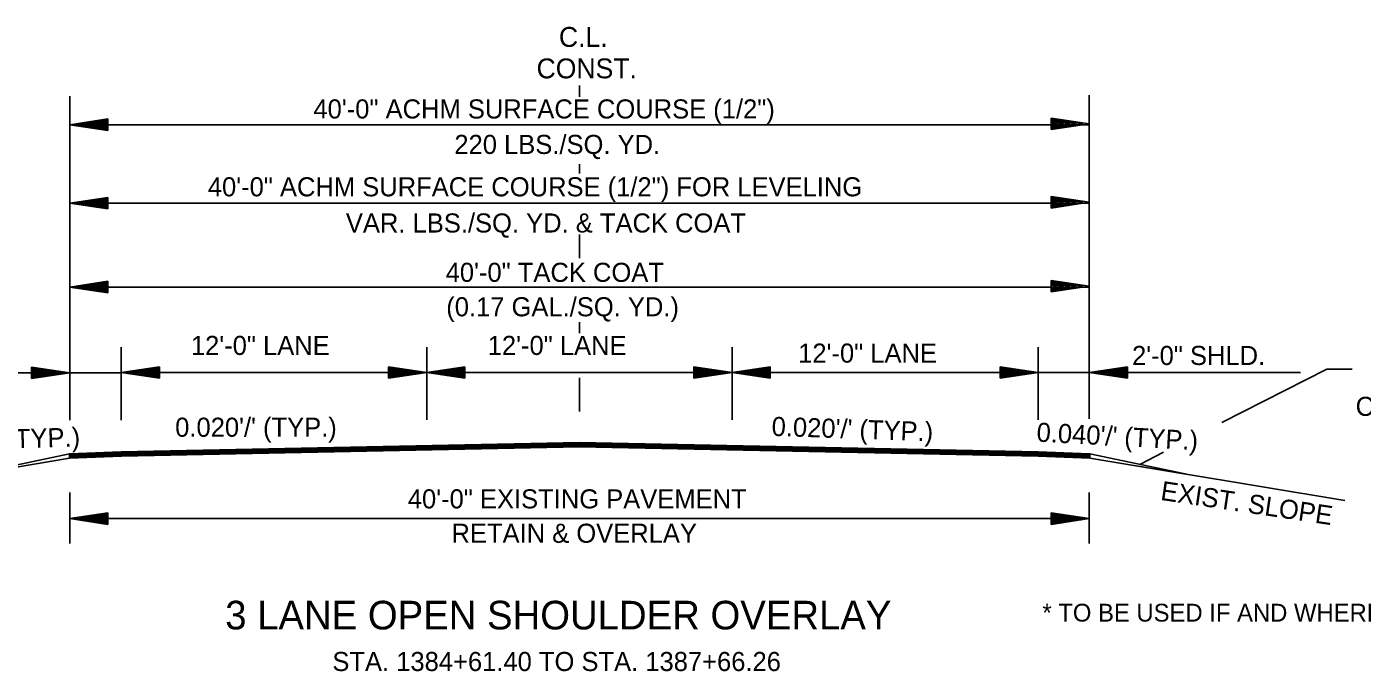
# Model space of a CAD drawing. Extents: x 2263886 to 2266026, y -3122850 to -3121850.
# Drawn here: x 2265743.6 to 2265796, y -3122306.6 to -3122281.2 of the extents above; entities that cross this region are included whole.
import ezdxf

# ---------------------------------------------------------------- set-up
doc = ezdxf.new("R2010")
doc.units = 0
doc.layers.add('R_Border Prem', color=7, linetype='Continuous')
doc.layers.add('R_Draft', color=7, linetype='Continuous')

msp = doc.modelspace()

# ---------------------------------------------------------------- linework, layer by layer
at = {"layer": 'R_Border Prem'}
for p, q in [((2265745.268, -3122283.959), (2265745.268, -3122296.702)), ((2265765.294, -3122283.987), (2265765.294, -3122283.546)), ((2265746.768, -3122284.86), (2265745.268, -3122285.085)), ((2265746.768, -3122284.898), (2265745.519, -3122285.085)), ((2265746.768, -3122284.936), (2265745.777, -3122285.085)), ((2265746.768, -3122284.973), (2265746.027, -3122285.085)), ((2265746.768, -3122285.012), (2265746.281, -3122285.085)), ((2265746.768, -3122285.31), (2265746.768, -3122284.86)), ((2265783.813, -3122284.823), (2265785.313, -3122285.048)), ((2265783.813, -3122284.823), (2265783.813, -3122285.273)), ((2265783.813, -3122284.86), (2265785.063, -3122285.048)), ((2265783.813, -3122284.898), (2265784.805, -3122285.048)), ((2265783.813, -3122284.936), (2265784.555, -3122285.048)), ((2265783.813, -3122284.975), (2265784.301, -3122285.048)), ((2265783.813, -3122285.012), (2265784.05, -3122285.048)), ((2265745.268, -3122285.085), (2265785.313, -3122285.085)), ((2265746.768, -3122285.31), (2265745.268, -3122285.085)), ((2265746.768, -3122285.273), (2265745.519, -3122285.085)), ((2265746.768, -3122285.234), (2265745.777, -3122285.085)), ((2265746.768, -3122285.197), (2265746.027, -3122285.085)), ((2265746.768, -3122285.158), (2265746.281, -3122285.085)), ((2265746.768, -3122285.05), (2265746.531, -3122285.085)), ((2265746.768, -3122285.12), (2265746.531, -3122285.085)), ((2265783.813, -3122285.273), (2265785.313, -3122285.048)), ((2265783.813, -3122285.121), (2265784.301, -3122285.048)), ((2265783.813, -3122285.197), (2265784.805, -3122285.048)), ((2265783.813, -3122285.235), (2265785.063, -3122285.048)), ((2265783.813, -3122285.159), (2265784.555, -3122285.048)), ((2265783.813, -3122285.083), (2265784.05, -3122285.048)), ((2265765.294, -3122287), (2265765.294, -3122286.633)), ((2265746.768, -3122287.947), (2265745.268, -3122288.172)), ((2265746.768, -3122287.985), (2265745.519, -3122288.172)), ((2265746.768, -3122288.023), (2265745.777, -3122288.172)), ((2265746.768, -3122288.06), (2265746.027, -3122288.172)), ((2265746.768, -3122288.099), (2265746.281, -3122288.172)), ((2265746.768, -3122288.137), (2265746.531, -3122288.172)), ((2265746.768, -3122288.397), (2265746.768, -3122287.947)), ((2265783.813, -3122287.91), (2265785.313, -3122288.135)), ((2265783.813, -3122287.91), (2265783.813, -3122288.36)), ((2265783.813, -3122287.947), (2265785.063, -3122288.135)), ((2265783.813, -3122287.985), (2265784.805, -3122288.135)), ((2265783.813, -3122288.023), (2265784.555, -3122288.135)), ((2265783.813, -3122288.062), (2265784.301, -3122288.135)), ((2265783.813, -3122288.099), (2265784.05, -3122288.135)), ((2265783.813, -3122288.36), (2265785.313, -3122288.135)), ((2265783.813, -3122288.208), (2265784.301, -3122288.135)), ((2265783.813, -3122288.284), (2265784.805, -3122288.135)), ((2265783.813, -3122288.322), (2265785.063, -3122288.135)), ((2265783.813, -3122288.246), (2265784.555, -3122288.135)), ((2265783.813, -3122288.17), (2265784.05, -3122288.135)), ((2265745.268, -3122288.172), (2265785.313, -3122288.172)), ((2265746.768, -3122288.397), (2265745.268, -3122288.172)), ((2265746.768, -3122288.36), (2265745.519, -3122288.172)), ((2265746.768, -3122288.321), (2265745.777, -3122288.172)), ((2265746.768, -3122288.284), (2265746.027, -3122288.172)), ((2265746.768, -3122288.245), (2265746.281, -3122288.172)), ((2265746.768, -3122288.207), (2265746.531, -3122288.172)), ((2265765.294, -3122290.336), (2265765.294, -3122289.406)), ((2265746.768, -3122291.24), (2265745.268, -3122291.465)), ((2265746.768, -3122291.278), (2265745.519, -3122291.465)), ((2265746.768, -3122291.69), (2265746.768, -3122291.24)), ((2265783.813, -3122291.203), (2265785.313, -3122291.428)), ((2265783.813, -3122291.203), (2265783.813, -3122291.653)), ((2265783.813, -3122291.24), (2265785.063, -3122291.428)), ((2265783.813, -3122291.278), (2265784.805, -3122291.428)), ((2265745.268, -3122291.465), (2265785.313, -3122291.465)), ((2265746.768, -3122291.69), (2265745.268, -3122291.465)), ((2265746.768, -3122291.653), (2265745.519, -3122291.465)), ((2265746.768, -3122291.316), (2265745.777, -3122291.465)), ((2265746.768, -3122291.614), (2265745.777, -3122291.465)), ((2265746.768, -3122291.353), (2265746.027, -3122291.465)), ((2265746.768, -3122291.577), (2265746.027, -3122291.465)), ((2265746.768, -3122291.392), (2265746.281, -3122291.465)), ((2265746.768, -3122291.538), (2265746.281, -3122291.465)), ((2265746.768, -3122291.43), (2265746.531, -3122291.465)), ((2265746.768, -3122291.5), (2265746.531, -3122291.465)), ((2265783.813, -3122291.316), (2265784.555, -3122291.428)), ((2265783.813, -3122291.355), (2265784.301, -3122291.428)), ((2265783.813, -3122291.392), (2265784.05, -3122291.428)), ((2265783.813, -3122291.653), (2265785.313, -3122291.428)), ((2265783.813, -3122291.501), (2265784.301, -3122291.428)), ((2265783.813, -3122291.577), (2265784.805, -3122291.428)), ((2265783.813, -3122291.615), (2265785.063, -3122291.428)), ((2265783.813, -3122291.539), (2265784.555, -3122291.428)), ((2265783.813, -3122291.463), (2265784.05, -3122291.428)), ((2265765.294, -3122293.28), (2265765.294, -3122292.843)), ((2265747.294, -3122296.685), (2265747.294, -3122293.83)), ((2265747.294, -3122296.702), (2265747.294, -3122293.83)), ((2265759.294, -3122296.685), (2265759.294, -3122293.83)), ((2265771.287, -3122294.819), (2265771.287, -3122293.83)), ((2265771.287, -3122296.685), (2265771.287, -3122293.83)), ((2265783.313, -3122296.684), (2265783.313, -3122293.829)), ((2265747.294, -3122294.836), (2265736.954, -3122294.836)), ((2265743.768, -3122294.611), (2265745.268, -3122294.836)), ((2265743.768, -3122294.611), (2265743.768, -3122295.061)), ((2265743.768, -3122294.648), (2265745.018, -3122294.836)), ((2265743.768, -3122294.687), (2265744.76, -3122294.836)), ((2265743.768, -3122294.724), (2265744.51, -3122294.836)), ((2265743.768, -3122294.763), (2265744.256, -3122294.836)), ((2265743.768, -3122294.801), (2265744.005, -3122294.836)), ((2265743.768, -3122295.061), (2265745.268, -3122294.836)), ((2265743.768, -3122294.909), (2265744.256, -3122294.836)), ((2265743.768, -3122294.985), (2265744.76, -3122294.836)), ((2265743.768, -3122295.023), (2265745.018, -3122294.836)), ((2265743.768, -3122294.948), (2265744.51, -3122294.836)), ((2265743.768, -3122294.871), (2265744.005, -3122294.836)), ((2265748.794, -3122294.594), (2265747.294, -3122294.819)), ((2265759.294, -3122294.819), (2265747.294, -3122294.819)), ((2265748.794, -3122295.044), (2265747.294, -3122294.819)), ((2265748.794, -3122294.631), (2265747.545, -3122294.819)), ((2265748.794, -3122295.006), (2265747.545, -3122294.819)), ((2265748.794, -3122294.67), (2265747.803, -3122294.819)), ((2265748.794, -3122294.968), (2265747.803, -3122294.819)), ((2265748.794, -3122294.707), (2265748.053, -3122294.819)), ((2265748.794, -3122294.931), (2265748.053, -3122294.819)), ((2265748.794, -3122294.745), (2265748.307, -3122294.819)), ((2265748.794, -3122294.892), (2265748.307, -3122294.819)), ((2265748.794, -3122294.784), (2265748.557, -3122294.819)), ((2265748.794, -3122294.854), (2265748.557, -3122294.819)), ((2265748.794, -3122295.044), (2265748.794, -3122294.594)), ((2265757.794, -3122294.594), (2265759.294, -3122294.819)), ((2265757.794, -3122294.594), (2265757.794, -3122295.044)), ((2265757.794, -3122294.631), (2265759.044, -3122294.819)), ((2265757.794, -3122294.67), (2265758.786, -3122294.819)), ((2265757.794, -3122294.707), (2265758.536, -3122294.819)), ((2265757.794, -3122294.746), (2265758.282, -3122294.819)), ((2265757.794, -3122294.784), (2265758.031, -3122294.819)), ((2265757.794, -3122295.044), (2265759.294, -3122294.819)), ((2265757.794, -3122294.892), (2265758.282, -3122294.819)), ((2265757.794, -3122294.968), (2265758.786, -3122294.819)), ((2265757.794, -3122295.006), (2265759.044, -3122294.819)), ((2265757.794, -3122294.931), (2265758.536, -3122294.819)), ((2265757.794, -3122294.854), (2265758.031, -3122294.819)), ((2265760.794, -3122294.594), (2265759.294, -3122294.819)), ((2265771.287, -3122294.819), (2265759.294, -3122294.819)), ((2265760.794, -3122295.044), (2265759.294, -3122294.819)), ((2265760.794, -3122294.631), (2265759.545, -3122294.819)), ((2265760.794, -3122295.006), (2265759.545, -3122294.819)), ((2265760.794, -3122294.67), (2265759.803, -3122294.819)), ((2265760.794, -3122294.968), (2265759.803, -3122294.819)), ((2265760.794, -3122294.707), (2265760.053, -3122294.819)), ((2265760.794, -3122294.931), (2265760.053, -3122294.819)), ((2265760.794, -3122294.745), (2265760.307, -3122294.819)), ((2265760.794, -3122294.892), (2265760.307, -3122294.819)), ((2265760.794, -3122294.784), (2265760.557, -3122294.819)), ((2265760.794, -3122294.854), (2265760.557, -3122294.819)), ((2265760.794, -3122295.044), (2265760.794, -3122294.594)), ((2265769.787, -3122294.594), (2265771.287, -3122294.819)), ((2265769.787, -3122294.594), (2265769.787, -3122295.044)), ((2265769.787, -3122294.631), (2265771.037, -3122294.819)), ((2265769.787, -3122294.67), (2265770.779, -3122294.819)), ((2265769.787, -3122294.707), (2265770.529, -3122294.819)), ((2265769.787, -3122294.746), (2265770.275, -3122294.819)), ((2265769.787, -3122294.784), (2265770.024, -3122294.819)), ((2265769.787, -3122295.044), (2265771.287, -3122294.819)), ((2265769.787, -3122294.892), (2265770.275, -3122294.819)), ((2265769.787, -3122294.968), (2265770.779, -3122294.819)), ((2265769.787, -3122295.006), (2265771.037, -3122294.819)), ((2265769.787, -3122294.931), (2265770.529, -3122294.819)), ((2265769.787, -3122294.854), (2265770.024, -3122294.819)), ((2265772.787, -3122294.594), (2265771.287, -3122294.819)), ((2265771.287, -3122296.685), (2265771.287, -3122294.819)), ((2265783.313, -3122294.819), (2265771.287, -3122294.819)), ((2265772.787, -3122295.044), (2265771.287, -3122294.819)), ((2265772.787, -3122294.631), (2265771.538, -3122294.819)), ((2265772.787, -3122295.006), (2265771.538, -3122294.819)), ((2265772.787, -3122294.67), (2265771.796, -3122294.819)), ((2265772.787, -3122294.968), (2265771.796, -3122294.819)), ((2265772.787, -3122294.707), (2265772.045, -3122294.819)), ((2265772.787, -3122294.931), (2265772.045, -3122294.819)), ((2265772.787, -3122294.745), (2265772.3, -3122294.819)), ((2265772.787, -3122294.892), (2265772.3, -3122294.819)), ((2265772.787, -3122294.784), (2265772.55, -3122294.819)), ((2265772.787, -3122294.854), (2265772.55, -3122294.819)), ((2265772.787, -3122295.044), (2265772.787, -3122294.594)), ((2265781.813, -3122294.594), (2265783.313, -3122294.819)), ((2265781.813, -3122294.594), (2265781.813, -3122295.044)), ((2265781.813, -3122294.631), (2265783.063, -3122294.819)), ((2265781.813, -3122294.67), (2265782.805, -3122294.819)), ((2265781.813, -3122294.707), (2265782.555, -3122294.819)), ((2265781.813, -3122294.746), (2265782.301, -3122294.819)), ((2265781.813, -3122294.784), (2265782.05, -3122294.819)), ((2265781.813, -3122295.044), (2265783.313, -3122294.819)), ((2265781.813, -3122294.892), (2265782.301, -3122294.819)), ((2265781.813, -3122294.968), (2265782.805, -3122294.819)), ((2265781.813, -3122295.006), (2265783.063, -3122294.819)), ((2265781.813, -3122294.931), (2265782.555, -3122294.819)), ((2265781.813, -3122294.854), (2265782.05, -3122294.819)), ((2265783.313, -3122294.819), (2265793.614, -3122294.819)), ((2265786.813, -3122294.594), (2265785.313, -3122294.819)), ((2265786.813, -3122295.044), (2265785.313, -3122294.819)), ((2265786.813, -3122294.631), (2265785.564, -3122294.819)), ((2265786.813, -3122295.006), (2265785.564, -3122294.819)), ((2265786.813, -3122294.67), (2265785.822, -3122294.819)), ((2265786.813, -3122294.968), (2265785.822, -3122294.819)), ((2265786.813, -3122294.707), (2265786.071, -3122294.819)), ((2265786.813, -3122294.931), (2265786.071, -3122294.819)), ((2265786.813, -3122294.745), (2265786.326, -3122294.819)), ((2265786.813, -3122294.892), (2265786.326, -3122294.819)), ((2265786.813, -3122294.784), (2265786.576, -3122294.819)), ((2265786.813, -3122294.854), (2265786.576, -3122294.819)), ((2265786.813, -3122295.044), (2265786.813, -3122294.594)), ((2265765.294, -3122296.36), (2265765.294, -3122295.031)), ((2265765.294, -3122297.579), (2265747.294, -3122297.939)), ((2265765.295, -3122297.609), (2265747.295, -3122297.969)), ((2265783.313, -3122297.94), (2265765.294, -3122297.579)), ((2265783.313, -3122297.97), (2265765.294, -3122297.609)), ((2265745.264, -3122298.021), (2265741.514, -3122298.815)), ((2265745.264, -3122298.021), (2265747.294, -3122297.939)), ((2265745.264, -3122298.051), (2265747.296, -3122297.969)), ((2265745.264, -3122298.081), (2265747.297, -3122297.999)), ((2265745.264, -3122298.191), (2265745.264, -3122298.021)), ((2265745.264, -3122298.021), (2265745.264, -3122298.191)), ((2265745.264, -3122298.111), (2265747.298, -3122298.029)), ((2265745.264, -3122298.141), (2265747.299, -3122298.059)), ((2265745.264, -3122298.171), (2265747.3, -3122298.089)), ((2265745.264, -3122298.191), (2265747.301, -3122298.109)), ((2265765.296, -3122297.639), (2265747.296, -3122297.999)), ((2265765.296, -3122297.669), (2265747.296, -3122298.029)), ((2265765.297, -3122297.699), (2265747.297, -3122298.059)), ((2265765.297, -3122297.729), (2265747.297, -3122298.089)), ((2265765.298, -3122297.749), (2265747.298, -3122298.109)), ((2265783.31, -3122298.09), (2265765.291, -3122297.729)), ((2265783.31, -3122298.11), (2265765.291, -3122297.749)), ((2265783.311, -3122298.06), (2265765.292, -3122297.699)), ((2265783.312, -3122298), (2265765.293, -3122297.639)), ((2265783.311, -3122298.03), (2265765.293, -3122297.669)), ((2265783.306, -3122298.11), (2265785.345, -3122298.191)), ((2265783.307, -3122298.09), (2265785.344, -3122298.171)), ((2265783.308, -3122298.06), (2265785.344, -3122298.141)), ((2265783.31, -3122298.03), (2265785.344, -3122298.111)), ((2265783.311, -3122298), (2265785.344, -3122298.081)), ((2265783.312, -3122297.97), (2265785.344, -3122298.051)), ((2265783.313, -3122297.94), (2265785.344, -3122298.021)), ((2265785.344, -3122298.021), (2265785.344, -3122298.191)), ((2265789.268, -3122298.845), (2265785.344, -3122298.021)), ((2265785.344, -3122298.021), (2265785.344, -3122298.191)), ((2265745.264, -3122298.191), (2265735.257, -3122299.858)), ((2265741.514, -3122298.815), (2265745.264, -3122298.191)), ((2265745.264, -3122298.191), (2265745.264, -3122298.191)), ((2265795.351, -3122299.859), (2265785.344, -3122298.191)), ((2265785.344, -3122298.191), (2265785.344, -3122298.191)), ((2265785.344, -3122298.191), (2265789.268, -3122298.845)), ((2265745.268, -3122299.54), (2265745.268, -3122301.54)), ((2265785.313, -3122299.54), (2265785.313, -3122301.54)), ((2265746.768, -3122300.34), (2265745.268, -3122300.565)), ((2265745.268, -3122300.565), (2265785.313, -3122300.565)), ((2265746.768, -3122300.79), (2265745.268, -3122300.565)), ((2265746.768, -3122300.378), (2265745.519, -3122300.565)), ((2265746.768, -3122300.753), (2265745.519, -3122300.565)), ((2265746.768, -3122300.416), (2265745.777, -3122300.565)), ((2265746.768, -3122300.715), (2265745.777, -3122300.565)), ((2265746.768, -3122300.454), (2265746.027, -3122300.565)), ((2265746.768, -3122300.677), (2265746.027, -3122300.565)), ((2265746.768, -3122300.492), (2265746.281, -3122300.565)), ((2265746.768, -3122300.638), (2265746.281, -3122300.565)), ((2265746.768, -3122300.53), (2265746.531, -3122300.565)), ((2265746.768, -3122300.601), (2265746.531, -3122300.565)), ((2265746.768, -3122300.79), (2265746.768, -3122300.34)), ((2265783.813, -3122300.34), (2265785.313, -3122300.565)), ((2265783.813, -3122300.34), (2265783.813, -3122300.79)), ((2265783.813, -3122300.378), (2265785.063, -3122300.565)), ((2265783.813, -3122300.416), (2265784.805, -3122300.565)), ((2265783.813, -3122300.454), (2265784.555, -3122300.565)), ((2265783.813, -3122300.493), (2265784.301, -3122300.565)), ((2265783.813, -3122300.53), (2265784.05, -3122300.565)), ((2265783.813, -3122300.79), (2265785.313, -3122300.565)), ((2265783.813, -3122300.639), (2265784.301, -3122300.565)), ((2265783.813, -3122300.715), (2265784.805, -3122300.565)), ((2265783.813, -3122300.753), (2265785.063, -3122300.565)), ((2265783.813, -3122300.677), (2265784.555, -3122300.565)), ((2265783.813, -3122300.601), (2265784.05, -3122300.565))]:
    msp.add_line(p, q, dxfattribs=at)
for points in [[(2265785.313, -3122283.922), (2265785.313, -3122296.647)], [(2265795.646, -3122294.688), (2265794.646, -3122294.688), (2265790.521, -3122296.793)], [(2265788.236, -3122297.959), (2265787.306, -3122298.433)]]:
    msp.add_lwpolyline(points, dxfattribs=at)

# ---------------------------------------------------------------- texts
for s, height, p in [('C.L.', 0.78, (2265764.484, -3122282.026)), ('CONST.', 0.78, (2265763.606, -3122283.263)), ('40\'-0" ACHM SURFACE COURSE (1/2")', 0.75, (2265754.841, -3122284.841)), ('220 LBS./SQ. YD. ', 0.75, (2265760.377, -3122286.235)), ('40\'-0" ACHM SURFACE COURSE (1/2") FOR LEVELING', 0.75, (2265750.693, -3122287.901)), ('VAR. LBS./SQ. YD. & TACK COAT', 0.75, (2265756.116, -3122289.322)), ('40\'-0" TACK COAT', 0.75, (2265760.035, -3122291.261)), ('(0.17 GAL./SQ. YD.)', 0.75, (2265760.058, -3122292.615)), ('12\'-0" LANE', 0.75, (2265750.028, -3122294.133)), ('12\'-0" LANE', 0.75, (2265761.687, -3122294.133)), ('12\'-0" LANE', 0.75, (2265773.882, -3122294.435)), ('2\'-0" SHLD.', 0.75, (2265786.996, -3122294.528)), ('COURSE (CLASS 7)', 0.75, (2265795.779, -3122296.528)), ("0.020'/' (TYP.)", 0.75, (2265749.411, -3122297.348)), ('40\'-0" EXISTING PAVEMENT', 0.75, (2265758.548, -3122300.163)), ('RETAIN & OVERLAY', 0.75, (2265760.264, -3122301.514)), ('3 LANE OPEN SHOULDER OVERLAY', 1.125, (2265751.376, -3122304.919)), ('STA. 1384+61.40 TO STA. 1387+66.26', 0.75, (2265755.585, -3122306.554))]:
    msp.add_text(s, height=height, dxfattribs=at).set_placement(p)
for s, rotation, p in [("0.020'/' (TYP.)", 358.0607, (2265772.829, -3122297.311)), ("0.040'/' (TYP.)", 1.7023, (2265739.342, -3122297.916)), ("0.040'/' (TYP.)", 356.9335, (2265783.231, -3122297.536)), ('EXIST. SLOPE', 351.5755, (2265788.087, -3122299.826))]:
    msp.add_text(s, height=0.75, rotation=rotation, dxfattribs=at).set_placement(p)
at = {"layer": 'R_Draft'}
msp.add_text('* TO BE USED IF AND WHERE DIRECTED BY THE ENGINEER.', height=0.7, dxfattribs=at).set_placement((2265783.475, -3122304.611))

doc.saveas('drawing.dxf')
